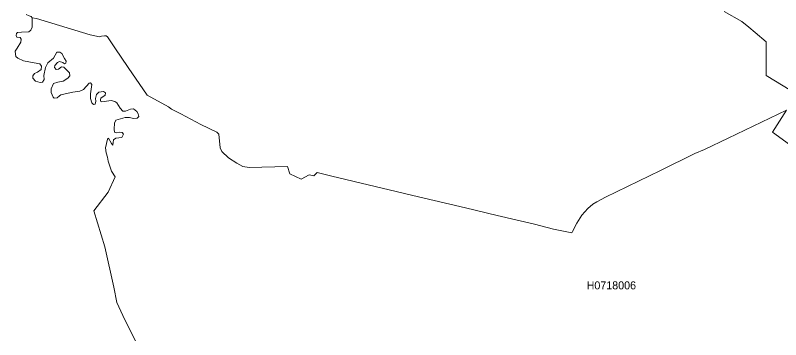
# Model space of a CAD drawing. Extents: x 369010 to 739155, y 6377141 to 6616555.
# Drawn here: x 536224 to 545790, y 6565242 to 6569293 of the extents above; entities that cross this region are included whole.
import ezdxf
from ezdxf.enums import TextEntityAlignment as Align

# ---------------------------------------------------------------- set-up
doc = ezdxf.new("R2010")
doc.units = 0
doc.header["$LTSCALE"] = 40
doc.layers.add('1', color=7, linetype='Continuous', lineweight=13)
doc.layers.add('2', color=7, linetype='Continuous')

msp = doc.modelspace()

# ---------------------------------------------------------------- linework, layer by layer
at = {"layer": '1'}
for points in [[(536326.97, 6568724.61), (536254.97, 6568759.7), (536232.13, 6568779.06), (536226.51, 6568809.68), (536224.03, 6568846.75), (536249.18, 6568884.15), (536291.22, 6568958.47), (536297.18, 6568993.55), (536282.78, 6569016.89), (536241.07, 6569021.69), (536234.45, 6569041.71), (536239.75, 6569067.53), (536251.83, 6569076.97), (536301.48, 6569084.75), (536391.18, 6569087.72), (536416.01, 6569106.92), (536434.55, 6569144), (536434.22, 6569262), (536433.88, 6569262.5), (536423.29, 6569280.04), (536396.31, 6569285.34), (536361.23, 6569305.2)], [(536433.88, 6569262.5), (536434.22, 6569262), (536434.55, 6569144), (536416.01, 6569106.92), (536391.18, 6569087.72), (536301.48, 6569084.75), (536251.83, 6569076.97), (536239.75, 6569067.53), (536234.45, 6569041.71), (536241.07, 6569021.69), (536282.78, 6569016.89), (536297.18, 6568993.55), (536291.22, 6568958.47), (536249.18, 6568884.15), (536224.03, 6568846.75), (536226.51, 6568809.68), (536232.13, 6568779.06), (536254.97, 6568759.7), (536326.97, 6568724.61), (536461.52, 6568700.61), (536530.87, 6568686.05), (536551.23, 6568658.57), (536546.76, 6568617.86), (536502.57, 6568583.76), (536462.02, 6568565.56), (536441, 6568537.26), (536442.49, 6568509.12), (536477.41, 6568470.89), (536536.17, 6568452.69), (536563.97, 6568457.48), (536583.17, 6568489.59), (536580.02, 6568542.39), (536599.39, 6568640.2), (536632.16, 6568699.95), (536699.35, 6568757.05), (536744.54, 6568831.36), (536781.11, 6568833.01), (536806.43, 6568816.63), (536839.7, 6568752.08), (536858.57, 6568719.31), (536855.59, 6568694.98), (536838.54, 6568687.54), (536816.7, 6568704.75), (536776.15, 6568716.33), (536752.15, 6568704.42), (536717.39, 6568665.52), (536714.41, 6568640.53), (536736.09, 6568615.04), (536763.24, 6568618.69), (536802.79, 6568649.64), (536830.93, 6568644.84), (536900.94, 6568574.83), (536904.25, 6568537.75), (536880.41, 6568507.63), (536823.98, 6568471.39), (536755.13, 6568456.66), (536702.5, 6568443.42), (536674.03, 6568376.39), (536670.39, 6568328.72), (536696.21, 6568272.78), (536710.94, 6568257.39), (536745.86, 6568263.02), (536774.66, 6568288.34), (536794.19, 6568298.6), (536847.15, 6568312.17), (536943.8, 6568331.87), (537030.03, 6568345.27), (537075.54, 6568368.61), (537147.87, 6568445.24), (537164.92, 6568448.38), (537180.97, 6568429.02), (537161.77, 6568311.68), (537164.25, 6568252.92), (537180.8, 6568199.96), (537201.33, 6568177.45), (537223.5, 6568183.41), (537230.62, 6568219.66), (537225.82, 6568253.58), (537237.08, 6568304.06), (537268.02, 6568334.02), (537326.28, 6568340.8), (537351.44, 6568324.09), (537347.63, 6568297.28), (537293.68, 6568257.89), (537287.22, 6568237.2), (537290.2, 6568220.81), (537305.92, 6568211.55), (537420.12, 6568229.42), (537468.28, 6568218.33), (537492.45, 6568198.64), (537534.65, 6568134.75), (537566.76, 6568096.69), (537599.36, 6568096.52), (537663.25, 6568119.53), (537700.32, 6568123.5), (537740.87, 6568090.23), (537761.39, 6568063.92), (537766.52, 6568029.82), (537745.83, 6568007.81), (537702.47, 6568005.66)], [(536361.23, 6569305.2), (536396.31, 6569285.34), (536423.29, 6569280.04), (536433.88, 6569262.5), (536488.83, 6569252.4), (537160.78, 6569050.49), (537276.47, 6569023.01), (537301.95, 6569030.79), (537337.21, 6569036.75), (537358.89, 6569036.75), (537376.43, 6569023.01), (537468.62, 6568888.62), (537635.28, 6568639.54), (537872.45, 6568294.3), (538139.07, 6568149.32), (538176.31, 6568119.86), (538293.32, 6568063.75), (538542.24, 6567928.37), (538742.17, 6567832.38), (538765.84, 6567806.89), (538783.38, 6567638.07), (538806.88, 6567593.06), (538889.3, 6567514.61), (538991.25, 6567447.91)], [(545900.22, 6567680.11), (545689.53, 6567834.53), (545862.32, 6568106.62), (545132.11, 6567759.22), (544836.03, 6567616.06), (544718.85, 6567565.42), (544286.55, 6567353.41), (543602.19, 6567021.9), (543490.64, 6566964.14), (543443.64, 6566934.68), (543380.91, 6566881.72), (543304.45, 6566795.33), (543241.73, 6566699.34), (543186.78, 6566593.41), (543179, 6566575.7), (542951.6, 6566622.87), (542714.26, 6566685.6), (542248.21, 6566793.51), (541852.15, 6566889.5), (541264.78, 6567026.87), (540181.56, 6567283.73), (539997.19, 6567328.91), (539956.14, 6567287.7), (539897.22, 6567299.45), (539796.43, 6567248.64), (539656.91, 6567313.52), (539624.47, 6567404.38), (539148.98, 6567393.29), (539069.7, 6567406.7), (538991.25, 6567447.91), (538889.3, 6567514.61), (538806.88, 6567593.06), (538783.38, 6567638.07), (538765.84, 6567806.89), (538742.17, 6567832.38), (538542.24, 6567928.37), (538293.32, 6568063.75), (538176.31, 6568119.86), (538139.07, 6568149.32), (537872.45, 6568294.3), (537635.28, 6568639.54), (537468.62, 6568888.62), (537376.43, 6569023.01), (537358.89, 6569036.75), (537337.21, 6569036.75), (537301.95, 6569030.79), (537276.47, 6569023.01), (537160.78, 6569050.49), (536488.83, 6569252.4), (536433.88, 6569262.5)], [(545083.12, 6569342.1), (545304.07, 6569216.82), (545390.63, 6569145.15), (545471.89, 6569078.29), (545607.27, 6568962.93), (545608.1, 6568541.73), (545915.44, 6568352.89)], [(545915.44, 6568352.89), (545608.1, 6568541.73), (545607.27, 6568962.93), (545471.89, 6569078.29), (545390.63, 6569145.15), (545304.07, 6569216.82), (545083.12, 6569342.1)], [(537351.27, 6567639.4), (537374.94, 6567744.49), (537387.35, 6567759.22), (537425.92, 6567690.21), (537441.14, 6567671.51), (537451.4, 6567739.69), (537481.36, 6567757.73), (537556.17, 6567768.82), (537574.54, 6567808.54), (537558.15, 6567828.24), (537524.72, 6567833.04), (537488.48, 6567826.42), (537463.15, 6567833.2), (537457.69, 6567869.45), (537462.99, 6567947.24), (537478.55, 6567983.81), (537598.7, 6568018.9), (537652.82, 6568016.91), (537702.47, 6568005.66), (537745.83, 6568007.81), (537766.52, 6568029.82), (537761.39, 6568063.92), (537740.87, 6568090.23), (537700.32, 6568123.5), (537663.25, 6568119.53), (537599.36, 6568096.52), (537566.76, 6568096.69), (537534.65, 6568134.75), (537492.45, 6568198.64), (537468.28, 6568218.33), (537420.12, 6568229.42), (537305.92, 6568211.55), (537290.2, 6568220.81), (537287.22, 6568237.2), (537293.68, 6568257.89), (537347.63, 6568297.28), (537351.44, 6568324.09), (537326.28, 6568340.8), (537268.02, 6568334.02), (537237.08, 6568304.06), (537225.82, 6568253.58), (537230.62, 6568219.66), (537223.5, 6568183.41), (537201.33, 6568177.45), (537180.8, 6568199.96), (537164.25, 6568252.92), (537161.77, 6568311.68), (537180.97, 6568429.02), (537164.92, 6568448.38), (537147.87, 6568445.24), (537075.54, 6568368.61), (537030.03, 6568345.27), (536943.8, 6568331.87), (536847.15, 6568312.17), (536794.19, 6568298.6), (536774.66, 6568288.34), (536745.86, 6568263.02), (536710.94, 6568257.39), (536696.21, 6568272.78), (536670.39, 6568328.72), (536674.03, 6568376.39), (536702.5, 6568443.42), (536755.13, 6568456.66), (536823.98, 6568471.39), (536880.41, 6568507.63), (536904.25, 6568537.75), (536900.94, 6568574.83), (536830.93, 6568644.84), (536802.79, 6568649.64), (536763.24, 6568618.69), (536736.09, 6568615.04), (536714.41, 6568640.53), (536717.39, 6568665.52), (536752.15, 6568704.42), (536776.15, 6568716.33), (536816.7, 6568704.75), (536838.54, 6568687.54), (536855.59, 6568694.98), (536858.57, 6568719.31), (536839.7, 6568752.08), (536806.43, 6568816.63), (536781.11, 6568833.01), (536744.54, 6568831.36), (536699.35, 6568757.05), (536632.16, 6568699.95), (536599.39, 6568640.2), (536580.02, 6568542.39), (536583.17, 6568489.59), (536563.97, 6568457.48), (536536.17, 6568452.69), (536477.41, 6568470.89), (536442.49, 6568509.12), (536441, 6568537.26), (536462.02, 6568565.56), (536502.57, 6568583.76), (536546.76, 6568617.86), (536551.23, 6568658.57), (536530.87, 6568686.05), (536461.52, 6568700.61), (536326.97, 6568724.61)], [(537702.47, 6568005.66), (537652.82, 6568016.91), (537598.7, 6568018.9), (537478.55, 6567983.81), (537462.99, 6567947.24), (537457.69, 6567869.45), (537463.15, 6567833.2), (537488.48, 6567826.42), (537524.72, 6567833.04), (537558.15, 6567828.24), (537574.54, 6567808.54), (537556.17, 6567768.82), (537481.36, 6567757.73), (537451.4, 6567739.69), (537441.14, 6567671.51), (537425.92, 6567690.21), (537387.35, 6567759.22), (537374.94, 6567744.49), (537351.27, 6567639.4), (537358.06, 6567575.18), (537377.75, 6567519.74), (537386.53, 6567471.41), (537427.57, 6567347.62), (537470.93, 6567274.46), (537385.53, 6567082.97), (537205.13, 6566850.94), (537344.82, 6566403.08), (537456.53, 6565898.79), (537492.78, 6565708.13), (537594.07, 6565490), (537724.98, 6565228.67)], [(538991.25, 6567447.91), (539069.7, 6567406.7), (539148.98, 6567393.29), (539624.47, 6567404.38), (539656.91, 6567313.52), (539796.43, 6567248.64), (539897.22, 6567299.45), (539956.14, 6567287.7), (539997.19, 6567328.91), (540181.56, 6567283.73), (541264.78, 6567026.87), (541852.15, 6566889.5), (542248.21, 6566793.51), (542714.26, 6566685.6), (542951.6, 6566622.87), (543179, 6566575.7), (543186.78, 6566593.41), (543241.73, 6566699.34), (543304.45, 6566795.33), (543380.91, 6566881.72), (543443.64, 6566934.68), (543490.64, 6566964.14), (543602.19, 6567021.9), (544286.55, 6567353.41), (544718.85, 6567565.42), (544836.03, 6567616.06), (545132.11, 6567759.22), (545862.32, 6568106.62)], [(545862.32, 6568106.62), (545689.53, 6567834.53), (545900.22, 6567680.11)], [(537724.98, 6565228.67), (537594.07, 6565490), (537492.78, 6565708.13), (537456.53, 6565898.79), (537344.82, 6566403.08), (537205.13, 6566850.94), (537385.53, 6567082.97), (537470.93, 6567274.46), (537427.57, 6567347.62), (537386.53, 6567471.41), (537377.75, 6567519.74), (537358.06, 6567575.18), (537351.27, 6567639.4)]]:
    msp.add_lwpolyline(points, dxfattribs=at)

# ---------------------------------------------------------------- texts
at = {"layer": '2'}
msp.add_text('H0718006', height=100, dxfattribs=at).set_placement((543673.56, 6565870.56), align=Align.CENTER)

doc.saveas('drawing.dxf')
